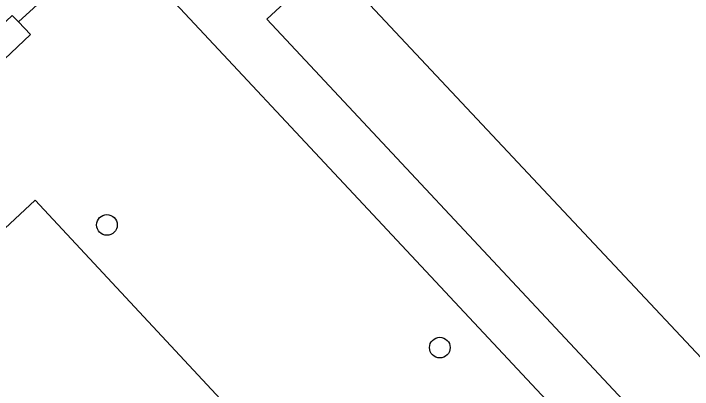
# Model space of a CAD drawing. Extents: x 157445 to 158888, y 383061 to 384688.
# Drawn here: x 158206.27 to 158238.45, y 384211.55 to 384229.39 of the extents above; entities that cross this region are included whole.
import ezdxf

# ---------------------------------------------------------------- set-up
doc = ezdxf.new("R2010")
doc.units = 0
for name, color, linetype in [('IMGEO_Boom', 7, 'Continuous'), ('IMGEO_Greppel_droge_sloot', 7, 'Continuous'), ('IMGEO_Groenvoorziening', 7, 'Continuous'), ('IMGEO_Parkeervlak_halfverhard', 7, 'Continuous'), ('IMGEO_Voetpad_halfverhard', 7, 'Continuous')]:
    doc.layers.add(name, color=color, linetype=linetype)

msp = doc.modelspace()

# ---------------------------------------------------------------- linework, layer by layer
at = {"layer": 'IMGEO_Boom'}
for centre in [(158210.69, 384219.353), (158226.472, 384213.53)]:
    msp.add_circle(centre, 0.489, dxfattribs=at)
at = {"layer": 'IMGEO_Greppel_droge_sloot'}
msp.add_lwpolyline([(158207.073, 384228.386), (158206.501, 384228.988), (158206.206, 384229.298), (158178.699, 384203.274), (158179.126, 384202.806), (158179.584, 384202.305)], close=True, dxfattribs=at)
at = {"layer": 'IMGEO_Groenvoorziening'}
for points in [[(158195.159, 384250), (158188.996, 384256.577), (158182.028, 384250), (158180.871, 384248.916), (158185.177, 384244.331), (158194.412, 384234.46), (158198.525, 384230.08), (158171.016, 384204.289), (158175.565, 384199.432), (158179.126, 384202.806), (158178.699, 384203.274), (158206.206, 384229.298), (158206.501, 384228.988), (158210.961, 384233.073)], [(158210.961, 384233.073), (158206.501, 384228.988), (158207.073, 384228.386), (158179.584, 384202.305), (158179.126, 384202.806), (158175.565, 384199.432), (158179.831, 384194.875), (158207.292, 384220.529), (158245.873, 384179.05), (158254.137, 384186.825)], [(158257.267, 384200.688), (158256.495, 384201.502), (158252.881, 384198.098), (158221.229, 384231.878), (158218.265, 384229.119), (158250.663, 384194.448)], [(158207.292, 384220.529), (158179.831, 384194.875), (158218.641, 384153.427), (158245.873, 384179.05)]]:
    msp.add_lwpolyline(points, close=True, dxfattribs=at)
at = {"layer": 'IMGEO_Parkeervlak_halfverhard'}
msp.add_lwpolyline([(158221.229, 384231.878), (158252.881, 384198.098), (158256.495, 384201.502), (158257.267, 384200.688), (158262.041, 384205.943), (158230.541, 384239.761)], close=True, dxfattribs=at)
at = {"layer": 'IMGEO_Voetpad_halfverhard'}
for points in [[(158195.159, 384250), (158210.961, 384233.073), (158254.137, 384186.825)], [(158252.416, 384192.554), (158259.085, 384198.859), (158265.273, 384204.709), (158263.132, 384206.974), (158262.041, 384205.943), (158257.267, 384200.688), (158250.663, 384194.448), (158218.265, 384229.119), (158221.229, 384231.878), (158230.541, 384239.761), (158231.654, 384240.768), (158229.229, 384243.053), (158219.317, 384233.707), (158216.534, 384231.068), (158212.95, 384234.901), (158211.071, 384236.911), (158198.833, 384250)]]:
    msp.add_lwpolyline(points, dxfattribs=at)

doc.saveas('drawing.dxf')
